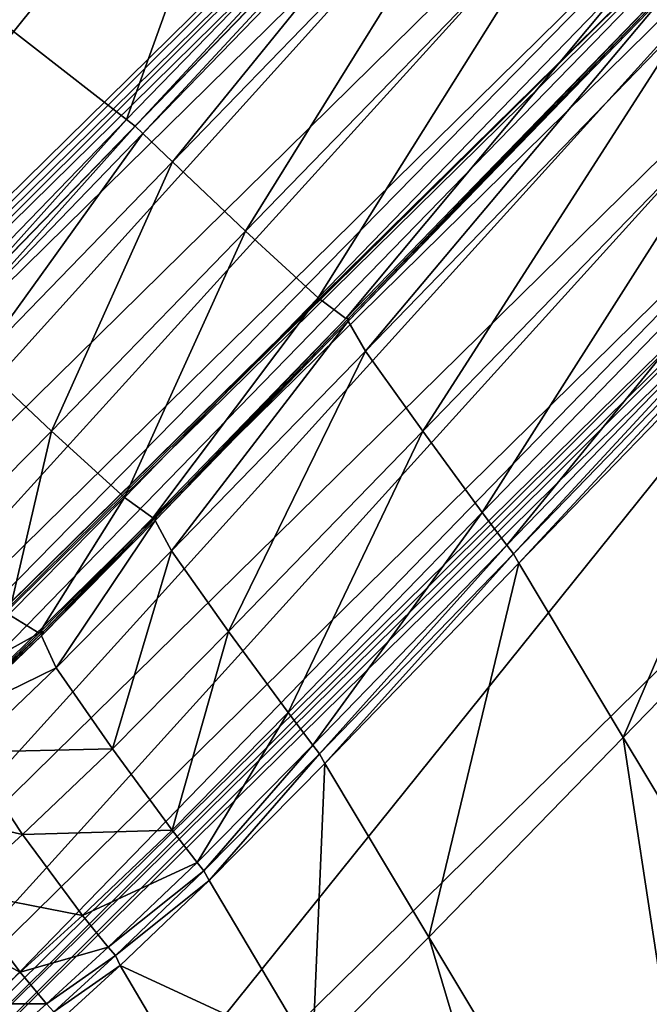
# Model space of a CAD drawing. Header units: millimetres. Extents: x 2387 to 13955, y -4964 to 364.
# Tile 376 of 656: x 7064 to 7075, y -4367 to -4350. Entities that reach past the tile are written whole.
import ezdxf

# ---------------------------------------------------------------- set-up
doc = ezdxf.new("R2010")
doc.units = ezdxf.units.MM
doc.header["$MEASUREMENT"] = 0
doc.layers.add('Predefinito', color=7, linetype='Continuous', true_color=0x000000)

msp = doc.modelspace()

# ---------------------------------------------------------------- linework, layer by layer
at = {"layer": 'Predefinito'}
for points in [[(7043.148, -4354.514, 485.832), (7064.143, -4333.854, 608.078), (7071.946, -4340.142, 608.088)], [(7071.946, -4340.142, 608.088), (7050.952, -4360.802, 485.843), (7043.148, -4354.514, 485.832)], [(7053.577, -4363.059, 485.877), (7050.952, -4360.802, 485.843), (7071.946, -4340.142, 608.088)], [(7071.946, -4340.142, 608.088), (7074.569, -4342.401, 608.116), (7053.577, -4363.059, 485.877)], [(7053.663, -4363.241, 485.899), (7053.577, -4363.059, 485.877), (7074.569, -4342.401, 608.116)], [(7074.569, -4342.401, 608.116), (7074.655, -4342.584, 608.135), (7053.663, -4363.241, 485.899)], [(7053.855, -4363.302, 485.877), (7053.663, -4363.241, 485.899), (7074.655, -4342.584, 608.135)], [(7074.655, -4342.584, 608.135), (7074.848, -4342.644, 608.116), (7053.855, -4363.302, 485.877)], [(7054.448, -4363.692, 485.843), (7053.855, -4363.302, 485.877), (7074.848, -4342.644, 608.116)], [(7074.848, -4342.644, 608.116), (7075.441, -4343.032, 608.088), (7054.448, -4363.692, 485.843)], [(7055.736, -4364.858, 485.832), (7054.448, -4363.692, 485.843), (7075.441, -4343.032, 608.088)], [(7075.441, -4343.032, 608.088), (7076.73, -4344.198, 608.078), (7055.736, -4364.858, 485.832)], [(7068.837, -4343.632, 1232.656), (7063.258, -4349.389, 1232.1), (7065.994, -4351.522, 1231.969)], [(7065.994, -4351.522, 1231.969), (7071.567, -4345.773, 1232.526), (7068.837, -4343.632, 1232.656)], [(7056.739, -4366.231, 485.914), (7055.736, -4364.858, 485.832), (7076.73, -4344.198, 608.078)], [(7076.73, -4344.198, 608.078), (7077.729, -4345.574, 608.147), (7056.739, -4366.231, 485.914)], [(7077.729, -4345.574, 608.147), (7077.457, -4346.595, 608.352), (7056.478, -4367.241, 486.157)], [(7056.478, -4367.241, 486.157), (7056.739, -4366.231, 485.914), (7077.729, -4345.574, 608.147)], [(7071.567, -4345.773, 1232.526), (7065.994, -4351.522, 1231.969), (7066.142, -4351.636, 1231.882)], [(7066.142, -4351.636, 1231.882), (7071.713, -4345.888, 1232.439), (7071.567, -4345.773, 1232.526)], [(7071.713, -4345.888, 1232.439), (7066.142, -4351.636, 1231.882), (7066.276, -4351.765, 1231.969)], [(7066.276, -4351.765, 1231.969), (7071.848, -4346.015, 1232.526), (7071.713, -4345.888, 1232.439)], [(7071.848, -4346.015, 1232.526), (7066.276, -4351.765, 1231.969), (7066.782, -4352.253, 1232.1)], [(7066.782, -4352.253, 1232.1), (7072.356, -4346.501, 1232.656), (7071.848, -4346.015, 1232.526)], [(7058.791, -4368.319, 485.832), (7057.552, -4367.153, 485.913), (7078.543, -4346.496, 608.147)], [(7077.496, -4346.64, 608.352), (7078.543, -4346.496, 608.147), (7057.552, -4367.153, 485.913)], [(7078.543, -4346.496, 608.147), (7079.785, -4347.658, 608.078), (7058.791, -4368.319, 485.832)], [(7072.356, -4346.501, 1232.656), (7066.782, -4352.253, 1232.1), (7068.044, -4353.445, 1232.143)], [(7068.044, -4353.445, 1232.143), (7073.619, -4347.694, 1232.7), (7072.356, -4346.501, 1232.656)], [(7077.457, -4346.595, 608.352), (7077.012, -4347.027, 608.489), (7056.042, -4367.667, 486.319)], [(7056.042, -4367.667, 486.319), (7056.478, -4367.241, 486.157), (7077.457, -4346.595, 608.352)], [(7057.552, -4367.153, 485.913), (7056.518, -4367.286, 486.157), (7077.496, -4346.64, 608.352)], [(7077.012, -4347.027, 608.489), (7077.496, -4346.64, 608.352), (7056.518, -4367.286, 486.157)], [(7056.518, -4367.286, 486.157), (7056.042, -4367.667, 486.319), (7077.012, -4347.027, 608.489)], [(7059.788, -4369.741, 485.843), (7058.791, -4368.319, 485.832), (7079.785, -4347.658, 608.078)], [(7079.785, -4347.658, 608.078), (7080.782, -4349.081, 608.088), (7059.788, -4369.741, 485.843)], [(7073.619, -4347.694, 1232.7), (7068.044, -4353.445, 1232.143), (7069.297, -4354.594, 1231.827)], [(7069.297, -4354.594, 1231.827), (7074.863, -4348.851, 1232.384), (7073.619, -4347.694, 1232.7)], [(7074.863, -4348.851, 1232.384), (7069.297, -4354.594, 1231.827), (7069.772, -4354.953, 1230.878)], [(7069.772, -4354.953, 1230.878), (7075.316, -4349.229, 1231.435), (7074.863, -4348.851, 1232.384)], [(7060.101, -4370.377, 485.876), (7059.788, -4369.741, 485.843), (7080.782, -4349.081, 608.088)], [(7080.782, -4349.081, 608.088), (7081.093, -4349.718, 608.116), (7060.101, -4370.377, 485.876)], [(7075.316, -4349.229, 1231.435), (7069.772, -4354.953, 1230.878), (7069.825, -4354.946, 1230.246)], [(7069.812, -4354.998, 1230.878), (7075.356, -4349.274, 1231.435), (7075.355, -4349.235, 1230.803)], [(7075.355, -4349.235, 1230.803), (7069.825, -4354.946, 1230.246), (7069.812, -4354.998, 1230.878)], [(7069.825, -4354.946, 1230.246), (7075.355, -4349.235, 1230.803), (7075.316, -4349.229, 1231.435)], [(7062.65, -4354.972, 1231.387), (7065.994, -4351.522, 1231.969), (7063.258, -4349.389, 1232.1)], [(7075.356, -4349.274, 1231.435), (7069.812, -4354.998, 1230.878), (7070.11, -4355.513, 1231.827)], [(7070.11, -4355.513, 1231.827), (7075.676, -4349.77, 1232.384), (7075.356, -4349.274, 1231.435)], [(7060.138, -4370.575, 485.899), (7060.101, -4370.377, 485.876), (7081.093, -4349.718, 608.116)], [(7081.093, -4349.718, 608.116), (7081.129, -4349.917, 608.134), (7060.138, -4370.575, 485.899)], [(7060.308, -4370.684, 485.876), (7060.138, -4370.575, 485.899), (7081.129, -4349.917, 608.134)], [(7081.129, -4349.917, 608.134), (7081.3, -4350.025, 608.116), (7060.308, -4370.684, 485.876)], [(7075.676, -4349.77, 1232.384), (7070.11, -4355.513, 1231.827), (7071.096, -4356.896, 1232.143)], [(7071.096, -4356.896, 1232.143), (7076.671, -4351.147, 1232.7), (7075.676, -4349.77, 1232.384)], [(7062.285, -4373.67, 485.843), (7060.308, -4370.684, 485.876), (7081.3, -4350.025, 608.116)], [(7081.3, -4350.025, 608.116), (7083.279, -4353.01, 608.088), (7062.285, -4373.67, 485.843)], [(7076.671, -4351.147, 1232.7), (7071.096, -4356.896, 1232.143), (7072.124, -4358.295, 1232.1)], [(7072.124, -4358.295, 1232.1), (7077.698, -4352.546, 1232.656), (7076.671, -4351.147, 1232.7)], [(7065.994, -4351.522, 1231.969), (7062.65, -4354.972, 1231.387), (7062.8, -4355.085, 1231.3)], [(7062.8, -4355.085, 1231.3), (7066.142, -4351.636, 1231.882), (7065.994, -4351.522, 1231.969)], [(7066.142, -4351.636, 1231.882), (7062.8, -4355.085, 1231.3), (7062.933, -4355.214, 1231.387)], [(7062.933, -4355.214, 1231.387), (7066.276, -4351.765, 1231.969), (7066.142, -4351.636, 1231.882)], [(7066.276, -4351.765, 1231.969), (7062.933, -4355.214, 1231.387), (7063.437, -4355.704, 1231.518)], [(7063.437, -4355.704, 1231.518), (7066.782, -4352.253, 1232.1), (7066.276, -4351.765, 1231.969)], [(7066.782, -4352.253, 1232.1), (7063.437, -4355.704, 1231.518), (7064.7, -4356.896, 1231.561)], [(7064.7, -4356.896, 1231.561), (7068.044, -4353.445, 1232.143), (7066.782, -4352.253, 1232.1)], [(7077.698, -4352.546, 1232.656), (7072.124, -4358.295, 1232.1), (7072.546, -4358.858, 1231.969)], [(7072.546, -4358.858, 1231.969), (7078.118, -4353.11, 1232.526), (7077.698, -4352.546, 1232.656)], [(7067.746, -4382.501, 485.832), (7062.285, -4373.67, 485.843), (7083.279, -4353.01, 608.088)], [(7083.279, -4353.01, 608.088), (7088.74, -4361.84, 608.078), (7067.746, -4382.501, 485.832)], [(7078.118, -4353.11, 1232.526), (7072.546, -4358.858, 1231.969), (7072.659, -4359.008, 1231.882)], [(7072.659, -4359.008, 1231.882), (7078.228, -4353.262, 1232.439), (7078.118, -4353.11, 1232.526)], [(7078.228, -4353.262, 1232.439), (7072.659, -4359.008, 1231.882), (7072.755, -4359.171, 1231.969)], [(7072.755, -4359.171, 1231.969), (7078.327, -4353.423, 1232.526), (7078.228, -4353.262, 1232.439)], [(7068.044, -4353.445, 1232.143), (7064.7, -4356.896, 1231.561), (7065.957, -4358.04, 1231.245)], [(7065.957, -4358.04, 1231.245), (7069.297, -4354.594, 1231.827), (7068.044, -4353.445, 1232.143)], [(7078.327, -4353.423, 1232.526), (7072.755, -4359.171, 1231.969), (7074.552, -4362.174, 1232.1)], [(7074.552, -4362.174, 1232.1), (7080.137, -4356.433, 1232.656), (7078.327, -4353.423, 1232.526)], [(7069.297, -4354.594, 1231.827), (7065.957, -4358.04, 1231.245), (7066.446, -4358.387, 1230.297)], [(7066.446, -4358.387, 1230.297), (7069.772, -4354.953, 1230.878), (7069.297, -4354.594, 1231.827)], [(7069.772, -4354.953, 1230.878), (7066.446, -4358.387, 1230.297), (7066.508, -4358.372, 1229.664)], [(7066.486, -4358.432, 1230.296), (7069.812, -4354.998, 1230.878), (7069.825, -4354.946, 1230.246)], [(7069.825, -4354.946, 1230.246), (7066.508, -4358.372, 1229.664), (7066.486, -4358.432, 1230.296)], [(7069.812, -4354.998, 1230.878), (7066.486, -4358.432, 1230.296), (7066.77, -4358.959, 1231.245)], [(7066.508, -4358.372, 1229.664), (7069.825, -4354.946, 1230.246), (7069.772, -4354.953, 1230.878)], [(7066.77, -4358.959, 1231.245), (7070.11, -4355.513, 1231.827), (7069.812, -4354.998, 1230.878)], [(7070.11, -4355.513, 1231.827), (7066.77, -4358.959, 1231.245), (7067.751, -4360.346, 1231.561)], [(7067.751, -4360.346, 1231.561), (7071.096, -4356.896, 1232.143), (7070.11, -4355.513, 1231.827)], [(7062.697, -4358.921, 1230.876), (7064.7, -4356.896, 1231.561), (7063.437, -4355.704, 1231.518)], [(7080.137, -4356.433, 1232.656), (7074.552, -4362.174, 1232.1), (7079.766, -4370.846, 1232.143)], [(7064.7, -4356.896, 1231.561), (7062.697, -4358.921, 1230.876), (7063.966, -4360.056, 1230.562)], [(7063.966, -4360.056, 1230.562), (7065.957, -4358.04, 1231.245), (7064.7, -4356.896, 1231.561)], [(7071.096, -4356.896, 1232.143), (7067.751, -4360.346, 1231.561), (7068.779, -4361.745, 1231.518)], [(7068.779, -4361.745, 1231.518), (7072.124, -4358.295, 1232.1), (7071.096, -4356.896, 1232.143)], [(7065.957, -4358.04, 1231.245), (7063.966, -4360.056, 1230.562), (7064.487, -4360.374, 1229.622)], [(7064.487, -4360.374, 1229.622), (7066.446, -4358.387, 1230.297), (7065.957, -4358.04, 1231.245)], [(7066.446, -4358.387, 1230.297), (7064.487, -4360.374, 1229.622), (7064.57, -4360.34, 1228.996)], [(7064.527, -4360.419, 1229.622), (7066.486, -4358.432, 1230.296), (7066.508, -4358.372, 1229.664)], [(7066.508, -4358.372, 1229.664), (7064.57, -4360.34, 1228.996), (7064.527, -4360.419, 1229.622)], [(7064.57, -4360.34, 1228.996), (7066.508, -4358.372, 1229.664), (7066.446, -4358.387, 1230.297)], [(7072.124, -4358.295, 1232.1), (7068.779, -4361.745, 1231.518), (7069.203, -4362.306, 1231.387)], [(7069.203, -4362.306, 1231.387), (7072.546, -4358.858, 1231.969), (7072.124, -4358.295, 1232.1)], [(7066.486, -4358.432, 1230.296), (7064.527, -4360.419, 1229.622), (7064.778, -4360.975, 1230.562)], [(7064.778, -4360.975, 1230.562), (7066.77, -4358.959, 1231.245), (7066.486, -4358.432, 1230.296)], [(7072.546, -4358.858, 1231.969), (7069.203, -4362.306, 1231.387), (7069.317, -4362.455, 1231.3)], [(7069.317, -4362.455, 1231.3), (7072.659, -4359.008, 1231.882), (7072.546, -4358.858, 1231.969)], [(7066.77, -4358.959, 1231.245), (7064.778, -4360.975, 1230.562), (7065.748, -4362.372, 1230.876)], [(7065.748, -4362.372, 1230.876), (7067.751, -4360.346, 1231.561), (7066.77, -4358.959, 1231.245)], [(7072.659, -4359.008, 1231.882), (7069.317, -4362.455, 1231.3), (7069.412, -4362.62, 1231.387)], [(7069.412, -4362.62, 1231.387), (7072.755, -4359.171, 1231.969), (7072.659, -4359.008, 1231.882)], [(7072.755, -4359.171, 1231.969), (7069.412, -4362.62, 1231.387), (7071.2, -4365.619, 1231.518)], [(7071.2, -4365.619, 1231.518), (7074.552, -4362.174, 1232.1), (7072.755, -4359.171, 1231.969)], [(7064.487, -4360.374, 1229.622), (7063.966, -4360.056, 1230.562), (7062.444, -4361.508, 1229.703)], [(7062.444, -4361.508, 1229.703), (7063.045, -4361.755, 1228.79), (7064.487, -4360.374, 1229.622)], [(7063.045, -4361.755, 1228.79), (7063.182, -4361.675, 1228.181), (7064.57, -4360.34, 1228.996)], [(7064.57, -4360.34, 1228.996), (7064.487, -4360.374, 1229.622), (7063.045, -4361.755, 1228.79)], [(7064.778, -4360.975, 1230.562), (7064.527, -4360.419, 1229.622), (7063.085, -4361.8, 1228.79)], [(7063.182, -4361.675, 1228.181), (7063.085, -4361.8, 1228.79), (7064.527, -4360.419, 1229.622)], [(7064.527, -4360.419, 1229.622), (7064.57, -4360.34, 1228.996), (7063.182, -4361.675, 1228.181)], [(7067.751, -4360.346, 1231.561), (7065.748, -4362.372, 1230.876), (7066.778, -4363.769, 1230.832)], [(7066.778, -4363.769, 1230.832), (7068.779, -4361.745, 1231.518), (7067.751, -4360.346, 1231.561)], [(7063.085, -4361.8, 1228.79), (7063.257, -4362.427, 1229.703), (7064.778, -4360.975, 1230.562)], [(7065.748, -4362.372, 1230.876), (7064.778, -4360.975, 1230.562), (7063.257, -4362.427, 1229.703)], [(7068.779, -4361.745, 1231.518), (7066.778, -4363.769, 1230.832), (7067.208, -4364.327, 1230.703)], [(7067.208, -4364.327, 1230.703), (7069.203, -4362.306, 1231.387), (7068.779, -4361.745, 1231.518)], [(7073.948, -4395.472, 485.832), (7067.746, -4382.501, 485.832), (7088.74, -4361.84, 608.078)], [(7088.74, -4361.84, 608.078), (7094.942, -4374.811, 608.078), (7073.948, -4395.472, 485.832)], [(7069.203, -4362.306, 1231.387), (7067.208, -4364.327, 1230.703), (7067.324, -4364.474, 1230.617)], [(7067.324, -4364.474, 1230.617), (7069.317, -4362.455, 1231.3), (7069.203, -4362.306, 1231.387)], [(7074.552, -4362.174, 1232.1), (7071.2, -4365.619, 1231.518), (7076.395, -4374.276, 1231.561)], [(7076.395, -4374.276, 1231.561), (7079.766, -4370.846, 1232.143), (7074.552, -4362.174, 1232.1)], [(7064.201, -4363.847, 1230.008), (7063.257, -4362.427, 1229.703), (7062.197, -4363.391, 1228.908)], [(7063.257, -4362.427, 1229.703), (7064.201, -4363.847, 1230.008), (7065.748, -4362.372, 1230.876)], [(7066.778, -4363.769, 1230.832), (7065.748, -4362.372, 1230.876), (7064.201, -4363.847, 1230.008)], [(7069.317, -4362.455, 1231.3), (7067.324, -4364.474, 1230.617), (7067.415, -4364.64, 1230.703)], [(7067.415, -4364.64, 1230.703), (7069.412, -4362.62, 1231.387), (7069.317, -4362.455, 1231.3)], [(7069.412, -4362.62, 1231.387), (7067.415, -4364.64, 1230.703), (7069.196, -4367.639, 1230.833)], [(7069.196, -4367.639, 1230.833), (7071.2, -4365.619, 1231.518), (7069.412, -4362.62, 1231.387)], [(7062.197, -4363.391, 1228.908), (7063.122, -4364.829, 1229.206), (7064.201, -4363.847, 1230.008)], [(7064.201, -4363.847, 1230.008), (7065.235, -4365.242, 1229.966), (7066.778, -4363.769, 1230.832)], [(7067.208, -4364.327, 1230.703), (7066.778, -4363.769, 1230.832), (7065.235, -4365.242, 1229.966)], [(7065.235, -4365.242, 1229.966), (7064.201, -4363.847, 1230.008), (7063.122, -4364.829, 1229.206)], [(7065.235, -4365.242, 1229.966), (7065.677, -4365.791, 1229.841), (7067.208, -4364.327, 1230.703)], [(7067.324, -4364.474, 1230.617), (7067.208, -4364.327, 1230.703), (7065.677, -4365.791, 1229.841)], [(7065.677, -4365.791, 1229.841), (7065.802, -4365.933, 1229.757), (7067.324, -4364.474, 1230.617)], [(7067.415, -4364.64, 1230.703), (7067.324, -4364.474, 1230.617), (7065.802, -4365.933, 1229.757)], [(7065.802, -4365.933, 1229.757), (7065.885, -4366.104, 1229.841), (7067.415, -4364.64, 1230.703)], [(7069.196, -4367.639, 1230.833), (7067.415, -4364.64, 1230.703), (7065.885, -4366.104, 1229.841)], [(7064.16, -4366.222, 1229.165), (7063.122, -4364.829, 1229.206), (7062.524, -4365.374, 1228.718)], [(7063.122, -4364.829, 1229.206), (7064.16, -4366.222, 1229.165), (7065.235, -4365.242, 1229.966)], [(7065.677, -4365.791, 1229.841), (7065.235, -4365.242, 1229.966), (7064.16, -4366.222, 1229.165)], [(7062.524, -4365.374, 1228.718), (7063.56, -4366.768, 1228.676), (7064.16, -4366.222, 1229.165)], [(7071.2, -4365.619, 1231.518), (7069.196, -4367.639, 1230.833), (7074.381, -4376.286, 1230.876)], [(7074.381, -4376.286, 1230.876), (7076.395, -4374.276, 1231.561), (7071.2, -4365.619, 1231.518)], [(7064.16, -4366.222, 1229.165), (7064.611, -4366.765, 1229.042), (7065.677, -4365.791, 1229.841)], [(7065.802, -4365.933, 1229.757), (7065.677, -4365.791, 1229.841), (7064.611, -4366.765, 1229.042)], [(7064.611, -4366.765, 1229.042), (7064.742, -4366.902, 1228.96), (7065.802, -4365.933, 1229.757)], [(7065.885, -4366.104, 1229.841), (7065.802, -4365.933, 1229.757), (7064.742, -4366.902, 1228.96)], [(7064.742, -4366.902, 1228.96), (7064.818, -4367.076, 1229.042), (7065.885, -4366.104, 1229.841)], [(7067.653, -4369.106, 1229.967), (7065.885, -4366.104, 1229.841), (7064.818, -4367.076, 1229.042)], [(7065.885, -4366.104, 1229.841), (7067.653, -4369.106, 1229.967), (7069.196, -4367.639, 1230.833)], [(7064.611, -4366.765, 1229.042), (7064.16, -4366.222, 1229.165), (7063.56, -4366.768, 1228.676)], [(7063.56, -4366.768, 1228.676), (7064.007, -4367.313, 1228.552), (7064.611, -4366.765, 1229.042)], [(7064.742, -4366.902, 1228.96), (7064.611, -4366.765, 1229.042), (7064.007, -4367.313, 1228.552)]]:
    msp.add_3dface(points, dxfattribs=at)

doc.saveas('drawing.dxf')
